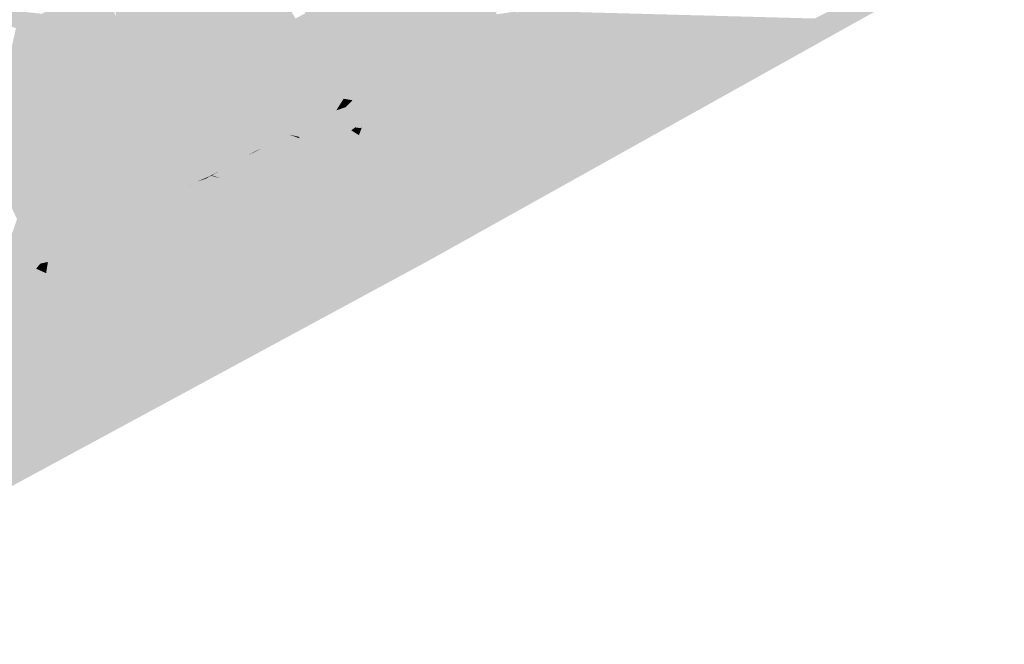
# Model space of a CAD drawing. Header units: metres. Extents: x 164696 to 183842, y 382615 to 387356.
# Tile 305 of 656: x 182620.45 to 182624.67, y 386589.38 to 386592.05. Entities that reach past the tile are written whole.
import ezdxf

# ---------------------------------------------------------------- set-up
doc = ezdxf.new("R2010")
doc.units = ezdxf.units.M
doc.layers.add('C3D-SURFACE_TINSURFACE', color=7, linetype='Continuous')

msp = doc.modelspace()

# ---------------------------------------------------------------- linework, layer by layer
at = {"layer": 'C3D-SURFACE_TINSURFACE', "color": 1, "linetype": 'Continuous', "lineweight": -3, "true_color": 0xe60000}
for points in [[(182625.9391, 386593.1062), (182623.857, 386592.059), (182622.2045, 386591.0235)], [(182620.9256, 386592.2665), (182621.1049, 386591.9623), (182620.9548, 386592.2806)], [(182621.1246, 386591.9732), (182620.9938, 386592.2993), (182620.9548, 386592.2806)], [(182621.1049, 386591.9623), (182621.0828, 386592.0303), (182620.9548, 386592.2806)], [(182621.1246, 386591.9732), (182620.9548, 386592.2806), (182621.0828, 386592.0303)], [(182621.1246, 386591.9732), (182621.2007, 386591.8801), (182620.9938, 386592.2993)], [(182621.3606, 386591.6128), (182620.9938, 386592.2993), (182621.2007, 386591.8801)], [(182621.4781, 386591.6317), (182621.6104, 386592.1003), (182620.9938, 386592.2993)], [(182621.4781, 386591.6317), (182620.9938, 386592.2993), (182621.3606, 386591.6128)], [(182620.8681, 386592.065), (182621.1844, 386591.3469), (182621.2142, 386591.3621)], [(182620.8681, 386592.065), (182621.2142, 386591.3621), (182620.979, 386591.901)], [(182621.4781, 386591.6317), (182621.4603, 386591.49), (182621.6104, 386592.1003)], [(182621.6343, 386592.0595), (182621.6104, 386592.1003), (182621.4603, 386591.49)], [(182622.5782, 386592.0831), (182622.1125, 386591.1978), (182622.6056, 386592.0927)], [(182622.6056, 386592.0927), (182622.1125, 386591.1978), (182622.1632, 386591.0899)], [(182622.5782, 386592.0831), (182622.1837, 386591.4033), (182622.1125, 386591.1978)], [(182622.6056, 386592.0927), (182622.1632, 386591.0899), (182622.2045, 386591.0235)], [(182622.6056, 386592.0927), (182622.2045, 386591.0235), (182623.857, 386592.059)], [(182621.6343, 386592.0595), (182621.4603, 386591.49), (182621.612, 386591.9533)], [(182621.612, 386591.9533), (182621.4603, 386591.49), (182621.4894, 386591.5033)], [(182621.612, 386591.9533), (182621.4894, 386591.5033), (182621.6232, 386591.9781)], [(182621.6232, 386591.9781), (182621.4894, 386591.5033), (182621.6511, 386591.9305)], [(182621.2877, 386591.396), (182620.979, 386591.901), (182621.2142, 386591.3621)], [(182621.653, 386591.9151), (182621.6511, 386591.9305), (182621.4894, 386591.5033)], [(182621.653, 386591.9151), (182621.4894, 386591.5033), (182621.5475, 386591.533)], [(182621.653, 386591.9151), (182621.5475, 386591.533), (182621.6796, 386591.8697)], [(182621.6796, 386591.8697), (182621.5475, 386591.533), (182621.5959, 386591.5577)], [(182621.4781, 386591.6317), (182621.4384, 386591.4779), (182621.4603, 386591.49)], [(182621.8485, 386591.5793), (182621.9061, 386591.5598), (182621.873, 386591.5809)], [(182621.8615, 386591.5518), (182621.9061, 386591.5598), (182621.8485, 386591.5793)], [(182621.8615, 386591.5518), (182621.9251, 386591.5198), (182621.9061, 386591.5598)], [(182621.8903, 386591.5932), (182621.873, 386591.5809), (182621.9061, 386591.5598)], [(182621.8903, 386591.5932), (182621.9061, 386591.5598), (182621.9129, 386591.59)], [(182621.9184, 386591.5934), (182621.9129, 386591.59), (182621.9061, 386591.5598)], [(182621.9184, 386591.5934), (182621.9061, 386591.5598), (182621.9251, 386591.5198)], [(182621.9184, 386591.5934), (182621.9251, 386591.5198), (182621.9344, 386591.5596)], [(182621.9344, 386591.5596), (182621.9251, 386591.5198), (182621.9452, 386591.488)], [(182621.9344, 386591.5596), (182621.9452, 386591.488), (182621.9534, 386591.547)], [(182621.5475, 386591.533), (182621.4894, 386591.5033), (182622.0123, 386591.3853)], [(182621.5959, 386591.5577), (182621.5475, 386591.533), (182621.9788, 386591.4366)], [(182621.5475, 386591.533), (182622.0123, 386591.3853), (182621.9788, 386591.4366)], [(182621.5959, 386591.5577), (182621.9788, 386591.4366), (182621.6522, 386591.5469)], [(182621.648, 386591.5534), (182621.9452, 386591.488), (182621.781, 386591.5489)], [(182621.6522, 386591.5469), (182621.9452, 386591.488), (182621.648, 386591.5534)], [(182621.6522, 386591.5469), (182621.9788, 386591.4366), (182621.9452, 386591.488)], [(182621.7943, 386591.5561), (182621.781, 386591.5489), (182621.9452, 386591.488)], [(182621.7943, 386591.5561), (182621.9251, 386591.5198), (182621.8615, 386591.5518)], [(182621.7943, 386591.5561), (182621.9452, 386591.488), (182621.9251, 386591.5198)], [(182621.9605, 386591.5554), (182621.9534, 386591.547), (182621.9452, 386591.488)], [(182621.9605, 386591.5554), (182621.9452, 386591.488), (182621.9653, 386591.5548)], [(182621.9653, 386591.5548), (182621.9452, 386591.488), (182621.9788, 386591.4366)], [(182621.9653, 386591.5548), (182621.9788, 386591.4366), (182621.992, 386591.514)], [(182622.005, 386591.5259), (182621.9989, 386591.5224), (182621.9788, 386591.4366)], [(182622.005, 386591.5259), (182621.9788, 386591.4366), (182622.0123, 386591.3853)], [(182621.9989, 386591.5224), (182621.992, 386591.514), (182621.9788, 386591.4366)], [(182622.005, 386591.5259), (182622.0123, 386591.3853), (182622.0312, 386591.4858)], [(182621.4384, 386591.4779), (182621.4409, 386591.4789), (182621.4894, 386591.5033)], [(182621.4384, 386591.4779), (182621.4894, 386591.5033), (182621.4603, 386591.49)], [(182621.5119, 386591.454), (182621.4894, 386591.5033), (182621.4409, 386591.4789)], [(182621.5119, 386591.454), (182622.0574, 386591.304), (182621.4894, 386591.5033)], [(182621.4894, 386591.5033), (182622.0574, 386591.304), (182622.0123, 386591.3853)], [(182622.0416, 386591.4866), (182622.0359, 386591.4832), (182622.0123, 386591.3853)], [(182622.0416, 386591.4866), (182622.0123, 386591.3853), (182622.0458, 386591.3339)], [(182622.0312, 386591.4858), (182622.0123, 386591.3853), (182622.0359, 386591.4832)], [(182622.0416, 386591.4866), (182622.0458, 386591.3339), (182622.0683, 386591.4458)], [(182621.5409, 386591.441), (182622.0574, 386591.304), (182621.5119, 386591.454)], [(182621.5409, 386591.441), (182621.7417, 386591.3648), (182622.0758, 386591.2686)], [(182621.5409, 386591.441), (182622.0758, 386591.2686), (182622.0574, 386591.304)], [(182622.0819, 386591.4599), (182622.0758, 386591.4563), (182622.0458, 386591.3339)], [(182622.0819, 386591.4599), (182622.0458, 386591.3339), (182622.0855, 386591.4559)], [(182622.0758, 386591.4563), (182622.0683, 386591.4458), (182622.0458, 386591.3339)], [(182622.1012, 386591.3714), (182622.0855, 386591.4559), (182622.0458, 386591.3339)], [(182621.2877, 386591.396), (182621.2142, 386591.3621), (182621.2658, 386591.3839)], [(182621.4081, 386591.3925), (182621.3845, 386591.3794), (182622.1227, 386591.1689)], [(182621.4081, 386591.3925), (182622.1227, 386591.1689), (182621.6292, 386591.3379)], [(182622.1431, 386591.4061), (182622.0942, 386591.2332), (182622.1125, 386591.1978)], [(182622.1089, 386591.3708), (182622.0942, 386591.2332), (182622.1431, 386591.4061)], [(182622.1644, 386591.4083), (182622.1125, 386591.1978), (182622.1837, 386591.4033)], [(182622.1431, 386591.4061), (182622.1125, 386591.1978), (182622.1644, 386591.4083)], [(182621.1844, 386591.3469), (182621.1873, 386591.3476), (182621.2498, 386591.3738)], [(182621.1844, 386591.3469), (182621.2498, 386591.3738), (182621.2142, 386591.3621)], [(182621.1873, 386591.3476), (182622.2045, 386591.0235), (182621.2498, 386591.3738)], [(182621.1873, 386591.3476), (182621.2425, 386591.3239), (182622.2045, 386591.0235)], [(182621.2658, 386591.3839), (182621.2142, 386591.3621), (182621.2498, 386591.3738)], [(182621.2658, 386591.3839), (182621.2498, 386591.3738), (182621.2728, 386591.3865)], [(182621.2728, 386591.3865), (182621.2498, 386591.3738), (182622.1632, 386591.0899)], [(182621.2498, 386591.3738), (182622.2045, 386591.0235), (182622.1632, 386591.0899)], [(182621.2728, 386591.3865), (182622.1632, 386591.0899), (182621.3131, 386591.3759)], [(182621.3608, 386591.3664), (182621.3131, 386591.3759), (182622.1632, 386591.0899)], [(182621.3845, 386591.3794), (182621.3608, 386591.3664), (182622.1227, 386591.1689)], [(182621.3608, 386591.3664), (182622.1632, 386591.0899), (182622.1227, 386591.1689)], [(182621.6528, 386591.3796), (182621.6932, 386591.3531), (182622.0942, 386591.2332)], [(182621.7417, 386591.3648), (182621.6528, 386591.3796), (182622.0942, 386591.2332)], [(182621.7057, 386591.325), (182622.0942, 386591.2332), (182621.6932, 386591.3531)], [(182621.7417, 386591.3648), (182622.0942, 386591.2332), (182622.0758, 386591.2686)], [(182622.0574, 386591.304), (182622.0458, 386591.3339), (182622.0123, 386591.3853)], [(182622.1012, 386591.3714), (182622.0458, 386591.3339), (182622.0758, 386591.2686)], [(182622.1012, 386591.3714), (182622.0758, 386591.2686), (182622.1089, 386591.3708)], [(182622.1089, 386591.3708), (182622.0758, 386591.2686), (182622.0942, 386591.2332)], [(182621.2425, 386591.3239), (182621.5919, 386591.1978), (182622.2045, 386591.0235)], [(182621.6292, 386591.3379), (182622.1227, 386591.1689), (182621.7057, 386591.325)], [(182621.7057, 386591.325), (182622.1227, 386591.1689), (182622.0942, 386591.2332)], [(182622.0758, 386591.2686), (182622.0458, 386591.3339), (182622.0574, 386591.304)], [(182621.26, 386591.245), (182621.4073, 386591.1924), (182622.2045, 386591.0235)], [(182621.26, 386591.245), (182622.2045, 386591.0235), (182621.4561, 386591.2171)], [(182622.1227, 386591.1689), (182622.1125, 386591.1978), (182622.0942, 386591.2332)], [(182621.3007, 386591.1956), (182621.4172, 386591.1503), (182622.2045, 386591.0235)], [(182621.3007, 386591.1956), (182622.2045, 386591.0235), (182621.4073, 386591.1924)], [(182621.4561, 386591.2171), (182622.2045, 386591.0235), (182621.5919, 386591.1978)], [(182622.1227, 386591.1689), (182622.1632, 386591.0899), (182622.1125, 386591.1978)], [(182621.4172, 386591.1503), (182621.501, 386591.1166), (182622.2045, 386591.0235)], [(182620.8399, 386590.9789), (182622.2045, 386591.0235), (182621.5211, 386591.0959)], [(182621.501, 386591.1166), (182621.5211, 386591.0959), (182622.2045, 386591.0235)], [(182619.1684, 386589.3827), (182622.2045, 386591.0235), (182621.5176, 386590.6681)], [(182620.8399, 386590.9789), (182621.5176, 386590.6681), (182622.2045, 386591.0235)]]:
    msp.add_solid(points, dxfattribs=at)
at = {"layer": 'C3D-SURFACE_TINSURFACE', "color": 11, "linetype": 'Continuous', "lineweight": -3, "true_color": 0xff8585}
for points in [[(182622.2388, 386591.9263), (182622.3874, 386592.5402), (182621.9989, 386592.3203)], [(182622.301, 386591.9633), (182622.3874, 386592.5402), (182622.2388, 386591.9263)], [(182622.301, 386591.9633), (182622.4408, 386592.4534), (182622.3874, 386592.5402)], [(182622.301, 386591.9633), (182622.4604, 386592.4126), (182622.4408, 386592.4534)], [(182622.301, 386591.9633), (182622.4801, 386592.3717), (182622.4604, 386592.4126)], [(182622.3971, 386592.0201), (182622.4801, 386592.3717), (182622.301, 386591.9633)], [(182622.3971, 386592.0201), (182622.503, 386592.322), (182622.4801, 386592.3717)], [(182622.2388, 386591.9263), (182621.9989, 386592.3203), (182621.6733, 386592.0829)], [(182622.3971, 386592.0201), (182622.5095, 386592.3098), (182622.503, 386592.322)], [(182622.3971, 386592.0201), (182622.5125, 386592.2895), (182622.5095, 386592.3098)], [(182622.3971, 386592.0201), (182622.4933, 386592.0768), (182622.5153, 386592.2908)], [(182622.3971, 386592.0201), (182622.5153, 386592.2908), (182622.5125, 386592.2895)], [(182620.8768, 386592.2431), (182620.8379, 386592.2243), (182621.3024, 386591.4028)], [(182620.8768, 386592.2431), (182621.3287, 386591.4174), (182620.9158, 386592.2618)], [(182620.8768, 386592.2431), (182621.3024, 386591.4028), (182621.3287, 386591.4174)], [(182621.355, 386591.4319), (182620.9256, 386592.2665), (182620.9158, 386592.2618)], [(182621.355, 386591.4319), (182620.9158, 386592.2618), (182621.3287, 386591.4174)], [(182621.355, 386591.4319), (182621.1049, 386591.9623), (182620.9256, 386592.2665)], [(182620.7599, 386592.1868), (182621.1784, 386591.3439), (182620.7989, 386592.2055)], [(182621.1784, 386591.3439), (182620.8681, 386592.065), (182620.7989, 386592.2055)], [(182620.8379, 386592.2243), (182620.8681, 386592.065), (182620.979, 386591.901)], [(182620.8379, 386592.2243), (182620.979, 386591.901), (182621.2877, 386591.396)], [(182620.8379, 386592.2243), (182621.2877, 386591.396), (182621.3024, 386591.4028)], [(182621.1069, 386591.3075), (182620.7599, 386592.1868), (182620.6587, 386592.1403)], [(182621.1426, 386591.3257), (182620.7599, 386592.1868), (182621.1069, 386591.3075)], [(182621.1426, 386591.3257), (182621.1784, 386591.3439), (182620.7599, 386592.1868)], [(182620.549, 386592.0792), (182619.9378, 386592.1426), (182620.4941, 386592.0486)], [(182620.4941, 386592.0486), (182619.9378, 386592.1426), (182620.466, 386592.033)], [(182619.9378, 386592.1426), (182620.4379, 386592.0184), (182620.466, 386592.033)], [(182620.6038, 386592.1097), (182620.549, 386592.0792), (182621.0353, 386591.2712)], [(182620.6038, 386592.1097), (182621.0711, 386591.2894), (182620.6587, 386592.1403)], [(182620.6038, 386592.1097), (182621.0353, 386591.2712), (182621.0711, 386591.2894)], [(182621.1069, 386591.3075), (182620.6587, 386592.1403), (182621.0711, 386591.2894)], [(182620.9449, 386591.2265), (182620.549, 386592.0792), (182620.4941, 386592.0486)], [(182620.9449, 386591.2265), (182620.9995, 386591.253), (182620.549, 386592.0792)], [(182620.549, 386592.0792), (182620.9995, 386591.253), (182621.0353, 386591.2712)], [(182621.1784, 386591.3439), (182621.1844, 386591.3469), (182620.8681, 386592.065)], [(182622.2108, 386591.91), (182621.6748, 386592.08), (182621.6343, 386592.0595)], [(182622.2388, 386591.9263), (182621.6733, 386592.0829), (182621.6748, 386592.08)], [(182622.2388, 386591.9263), (182621.6748, 386592.08), (182622.2108, 386591.91)], [(182622.3971, 386592.0201), (182622.1837, 386591.4033), (182622.5782, 386592.0831)], [(182622.3971, 386592.0201), (182622.5782, 386592.0831), (182622.59, 386592.0905)], [(182622.3971, 386592.0201), (182622.59, 386592.0905), (182622.4933, 386592.0768)], [(182620.3039, 386591.4114), (182620.3231, 386591.3811), (182620.466, 386592.033)], [(182620.3039, 386591.4114), (182620.466, 386592.033), (182620.4379, 386592.0184)], [(182620.3231, 386591.3811), (182620.9449, 386591.2265), (182620.4941, 386592.0486)], [(182620.3231, 386591.3811), (182620.4941, 386592.0486), (182620.466, 386592.033)], [(182621.3814, 386591.4464), (182621.0828, 386592.0303), (182621.1049, 386591.9623)], [(182621.3814, 386591.4464), (182621.1246, 386591.9732), (182621.0828, 386592.0303)], [(182621.6423, 386592.0459), (182621.6343, 386592.0595), (182621.612, 386591.9533)], [(182621.6423, 386592.0459), (182621.612, 386591.9533), (182621.6232, 386591.9781)], [(182621.6741, 386591.9915), (182621.6423, 386592.0459), (182621.6232, 386591.9781)], [(182622.2108, 386591.91), (182621.6343, 386592.0595), (182621.6423, 386592.0459)], [(182622.1548, 386591.8774), (182621.6423, 386592.0459), (182621.6741, 386591.9915)], [(182622.1548, 386591.8774), (182622.1828, 386591.8937), (182621.6423, 386592.0459)], [(182622.1828, 386591.8937), (182622.2108, 386591.91), (182621.6423, 386592.0459)], [(182621.6741, 386591.9915), (182621.6232, 386591.9781), (182621.6511, 386591.9305)], [(182621.6741, 386591.9915), (182621.6511, 386591.9305), (182621.653, 386591.9151)], [(182621.706, 386591.937), (182621.6741, 386591.9915), (182621.653, 386591.9151)], [(182622.0989, 386591.8448), (182621.6741, 386591.9915), (182621.706, 386591.937)], [(182622.1269, 386591.8611), (182621.6741, 386591.9915), (182622.0989, 386591.8448)], [(182622.1269, 386591.8611), (182622.1548, 386591.8774), (182621.6741, 386591.9915)], [(182622.3971, 386592.0201), (182622.301, 386591.9633), (182622.1644, 386591.4083)], [(182622.3971, 386592.0201), (182622.1644, 386591.4083), (182622.1837, 386591.4033)], [(182621.3814, 386591.4464), (182621.1049, 386591.9623), (182621.355, 386591.4319)], [(182621.3814, 386591.4464), (182621.4077, 386591.4609), (182621.1246, 386591.9732)], [(182621.4077, 386591.4609), (182621.2007, 386591.8801), (182621.1246, 386591.9732)], [(182622.301, 386591.9633), (182622.2388, 386591.9263), (182622.1012, 386591.3714)], [(182622.301, 386591.9633), (182622.1012, 386591.3714), (182622.1089, 386591.3708)], [(182622.301, 386591.9633), (182622.1089, 386591.3708), (182622.1431, 386591.4061)], [(182622.301, 386591.9633), (182622.1431, 386591.4061), (182622.1644, 386591.4083)], [(182621.6056, 386591.5627), (182621.706, 386591.937), (182621.6796, 386591.8697)], [(182621.7335, 386591.892), (182621.706, 386591.937), (182621.6056, 386591.5627)], [(182621.706, 386591.937), (182621.653, 386591.9151), (182621.6796, 386591.8697)], [(182622.0709, 386591.8285), (182621.706, 386591.937), (182621.7335, 386591.892)], [(182622.0709, 386591.8285), (182622.0989, 386591.8448), (182621.706, 386591.937)], [(182622.2388, 386591.9263), (182622.2108, 386591.91), (182622.0819, 386591.4599)], [(182622.2388, 386591.9263), (182622.0819, 386591.4599), (182622.0855, 386591.4559)], [(182622.1828, 386591.8937), (182622.0819, 386591.4599), (182622.2108, 386591.91)], [(182622.2388, 386591.9263), (182622.0855, 386591.4559), (182622.1012, 386591.3714)], [(182621.4077, 386591.4609), (182621.3606, 386591.6128), (182621.2007, 386591.8801)], [(182621.6056, 386591.5627), (182621.6796, 386591.8697), (182621.5959, 386591.5577)], [(182621.6636, 386591.5924), (182621.7335, 386591.892), (182621.6056, 386591.5627)], [(182621.6636, 386591.5924), (182621.7513, 386591.8626), (182621.7335, 386591.892)], [(182621.7691, 386591.8333), (182621.7513, 386591.8626), (182621.6636, 386591.5924)], [(182622.0429, 386591.8122), (182621.7335, 386591.892), (182621.7513, 386591.8626)], [(182622.0429, 386591.8122), (182622.0709, 386591.8285), (182621.7335, 386591.892)], [(182622.015, 386591.7959), (182621.7513, 386591.8626), (182621.7691, 386591.8333)], [(182622.0429, 386591.8122), (182621.7513, 386591.8626), (182622.015, 386591.7959)], [(182622.1269, 386591.8611), (182622.0989, 386591.8448), (182622.0312, 386591.4858)], [(182622.1269, 386591.8611), (182622.0312, 386591.4858), (182622.0359, 386591.4832)], [(182622.1269, 386591.8611), (182622.0359, 386591.4832), (182622.0416, 386591.4866)], [(182622.1269, 386591.8611), (182622.0416, 386591.4866), (182622.1548, 386591.8774)], [(182622.1548, 386591.8774), (182622.0416, 386591.4866), (182622.0683, 386591.4458)], [(182622.1548, 386591.8774), (182622.0683, 386591.4458), (182622.0758, 386591.4563)], [(182622.1548, 386591.8774), (182622.0758, 386591.4563), (182622.1828, 386591.8937)], [(182622.1828, 386591.8937), (182622.0758, 386591.4563), (182622.0819, 386591.4599)], [(182621.7217, 386591.6221), (182621.7691, 386591.8333), (182621.6636, 386591.5924)], [(182621.7217, 386591.6221), (182621.7869, 386591.8039), (182621.7691, 386591.8333)], [(182621.9849, 386591.7744), (182621.7691, 386591.8333), (182621.7869, 386591.8039)], [(182621.9849, 386591.7744), (182622.015, 386591.7959), (182621.7691, 386591.8333)], [(182622.0429, 386591.8122), (182622.015, 386591.7959), (182621.9605, 386591.5554)], [(182622.0429, 386591.8122), (182621.9605, 386591.5554), (182621.9653, 386591.5548)], [(182622.0429, 386591.8122), (182621.9653, 386591.5548), (182621.992, 386591.514)], [(182622.0429, 386591.8122), (182621.992, 386591.514), (182621.9989, 386591.5224)], [(182622.0429, 386591.8122), (182621.9989, 386591.5224), (182622.0709, 386591.8285)], [(182622.0709, 386591.8285), (182621.9989, 386591.5224), (182622.005, 386591.5259)], [(182622.0709, 386591.8285), (182622.005, 386591.5259), (182622.0989, 386591.8448)], [(182622.0989, 386591.8448), (182622.005, 386591.5259), (182622.0312, 386591.4858)], [(182621.8046, 386591.7746), (182621.7869, 386591.8039), (182621.7217, 386591.6221)], [(182621.7738, 386591.6441), (182621.8046, 386591.7746), (182621.7217, 386591.6221)], [(182621.7738, 386591.6441), (182621.8224, 386591.7452), (182621.8046, 386591.7746)], [(182621.9497, 386591.7527), (182621.7869, 386591.8039), (182621.8046, 386591.7746)], [(182621.9497, 386591.7527), (182621.9849, 386591.7744), (182621.7869, 386591.8039)], [(182621.9145, 386591.731), (182621.8046, 386591.7746), (182621.8224, 386591.7452)], [(182621.9145, 386591.731), (182621.9497, 386591.7527), (182621.8046, 386591.7746)], [(182621.9497, 386591.7527), (182621.9184, 386591.5934), (182621.9849, 386591.7744)], [(182621.9849, 386591.7744), (182621.9184, 386591.5934), (182621.9344, 386591.5596)], [(182621.9849, 386591.7744), (182621.9344, 386591.5596), (182621.9534, 386591.547)], [(182621.9849, 386591.7744), (182621.9534, 386591.547), (182621.9605, 386591.5554)], [(182621.9849, 386591.7744), (182621.9605, 386591.5554), (182622.015, 386591.7959)], [(182621.809, 386591.6658), (182621.8224, 386591.7452), (182621.7738, 386591.6441)], [(182621.809, 386591.6658), (182621.8402, 386591.7159), (182621.8224, 386591.7452)], [(182621.8793, 386591.7093), (182621.8224, 386591.7452), (182621.8402, 386591.7159)], [(182621.9145, 386591.731), (182621.8224, 386591.7452), (182621.8793, 386591.7093)], [(182621.9145, 386591.731), (182621.8793, 386591.7093), (182621.8682, 386591.6399)], [(182621.9145, 386591.731), (182621.8682, 386591.6399), (182621.8872, 386591.5998)], [(182621.9145, 386591.731), (182621.8872, 386591.5998), (182621.9497, 386591.7527)], [(182621.9497, 386591.7527), (182621.8872, 386591.5998), (182621.8903, 386591.5932)], [(182621.9497, 386591.7527), (182621.8903, 386591.5932), (182621.9129, 386591.59)], [(182621.9497, 386591.7527), (182621.9129, 386591.59), (182621.9184, 386591.5934)], [(182621.809, 386591.6658), (182621.8442, 386591.6875), (182621.8402, 386591.7159)], [(182621.809, 386591.6658), (182621.8492, 386591.6799), (182621.8442, 386591.6875)], [(182621.8793, 386591.7093), (182621.8402, 386591.7159), (182621.8442, 386591.6875)], [(182621.8793, 386591.7093), (182621.8442, 386591.6875), (182621.8492, 386591.6799)], [(182621.8793, 386591.7093), (182621.8492, 386591.6799), (182621.8682, 386591.6399)], [(182621.7738, 386591.6441), (182621.7217, 386591.6221), (182621.8485, 386591.5793)], [(182621.809, 386591.6658), (182621.7738, 386591.6441), (182621.8682, 386591.6399)], [(182621.7738, 386591.6441), (182621.8485, 386591.5793), (182621.873, 386591.5809)], [(182621.7738, 386591.6441), (182621.8872, 386591.5998), (182621.8682, 386591.6399)], [(182621.7738, 386591.6441), (182621.873, 386591.5809), (182621.8903, 386591.5932)], [(182621.7738, 386591.6441), (182621.8903, 386591.5932), (182621.8872, 386591.5998)], [(182621.809, 386591.6658), (182621.8682, 386591.6399), (182621.8492, 386591.6799)], [(182621.434, 386591.4755), (182621.4781, 386591.6317), (182621.3606, 386591.6128)], [(182621.4077, 386591.4609), (182621.434, 386591.4755), (182621.3606, 386591.6128)], [(182621.434, 386591.4755), (182621.4384, 386591.4779), (182621.4781, 386591.6317)], [(182621.7217, 386591.6221), (182621.6636, 386591.5924), (182621.7943, 386591.5561)], [(182621.7217, 386591.6221), (182621.7943, 386591.5561), (182621.8615, 386591.5518)], [(182621.7217, 386591.6221), (182621.8615, 386591.5518), (182621.8485, 386591.5793)], [(182621.6056, 386591.5627), (182621.5959, 386591.5577), (182621.6522, 386591.5469)], [(182621.6636, 386591.5924), (182621.6056, 386591.5627), (182621.648, 386591.5534)], [(182621.6056, 386591.5627), (182621.6522, 386591.5469), (182621.648, 386591.5534)], [(182621.6636, 386591.5924), (182621.648, 386591.5534), (182621.781, 386591.5489)], [(182621.6636, 386591.5924), (182621.781, 386591.5489), (182621.7943, 386591.5561)], [(182621.4077, 386591.4609), (182621.5409, 386591.441), (182621.434, 386591.4755)], [(182621.434, 386591.4755), (182621.4409, 386591.4789), (182621.4384, 386591.4779)], [(182621.434, 386591.4755), (182621.5119, 386591.454), (182621.4409, 386591.4789)], [(182621.434, 386591.4755), (182621.5409, 386591.441), (182621.5119, 386591.454)], [(182621.355, 386591.4319), (182621.3287, 386591.4174), (182621.4081, 386591.3925)], [(182621.3814, 386591.4464), (182621.355, 386591.4319), (182621.6292, 386591.3379)], [(182621.355, 386591.4319), (182621.4081, 386591.3925), (182621.6292, 386591.3379)], [(182621.3814, 386591.4464), (182621.6528, 386591.3796), (182621.4077, 386591.4609)], [(182621.3814, 386591.4464), (182621.6292, 386591.3379), (182621.7057, 386591.325)], [(182621.3814, 386591.4464), (182621.6932, 386591.3531), (182621.6528, 386591.3796)], [(182621.3814, 386591.4464), (182621.7057, 386591.325), (182621.6932, 386591.3531)], [(182621.4077, 386591.4609), (182621.7417, 386591.3648), (182621.5409, 386591.441)], [(182621.4077, 386591.4609), (182621.6528, 386591.3796), (182621.7417, 386591.3648)], [(182621.2761, 386591.3883), (182621.2877, 386591.396), (182621.2658, 386591.3839)], [(182621.2761, 386591.3883), (182621.3024, 386591.4028), (182621.2877, 386591.396)], [(182621.2761, 386591.3883), (182621.3845, 386591.3794), (182621.3024, 386591.4028)], [(182621.3024, 386591.4028), (182621.4081, 386591.3925), (182621.3287, 386591.4174)], [(182621.3024, 386591.4028), (182621.3845, 386591.3794), (182621.4081, 386591.3925)], [(182620.3231, 386591.3811), (182620.3422, 386591.3509), (182620.9449, 386591.2265)], [(182620.3422, 386591.3509), (182620.3614, 386591.3207), (182620.8913, 386591.1974)], [(182620.3422, 386591.3509), (182620.8913, 386591.1974), (182620.9449, 386591.2265)], [(182621.1784, 386591.3439), (182621.1873, 386591.3476), (182621.1844, 386591.3469)], [(182621.1784, 386591.3439), (182621.2425, 386591.3239), (182621.1873, 386591.3476)], [(182621.2761, 386591.3883), (182621.2658, 386591.3839), (182621.2728, 386591.3865)], [(182621.2761, 386591.3883), (182621.2728, 386591.3865), (182621.3131, 386591.3759)], [(182621.2761, 386591.3883), (182621.3608, 386591.3664), (182621.3845, 386591.3794)], [(182621.2761, 386591.3883), (182621.3131, 386591.3759), (182621.3608, 386591.3664)], [(182620.3614, 386591.3207), (182620.4179, 386591.2535), (182620.8913, 386591.1974)], [(182621.1069, 386591.3075), (182621.0711, 386591.2894), (182621.26, 386591.245)], [(182621.1426, 386591.3257), (182621.1069, 386591.3075), (182621.4561, 386591.2171)], [(182621.1069, 386591.3075), (182621.26, 386591.245), (182621.4561, 386591.2171)], [(182621.1426, 386591.3257), (182621.2425, 386591.3239), (182621.1784, 386591.3439)], [(182621.1426, 386591.3257), (182621.4561, 386591.2171), (182621.5919, 386591.1978)], [(182621.1426, 386591.3257), (182621.5919, 386591.1978), (182621.2425, 386591.3239)], [(182621.0353, 386591.2712), (182620.9995, 386591.253), (182621.3007, 386591.1956)], [(182621.0353, 386591.2712), (182621.26, 386591.245), (182621.0711, 386591.2894)], [(182621.0353, 386591.2712), (182621.3007, 386591.1956), (182621.4073, 386591.1924)], [(182621.0353, 386591.2712), (182621.4073, 386591.1924), (182621.26, 386591.245)], [(182620.7841, 386591.1392), (182620.4179, 386591.2535), (182620.4302, 386591.2271)], [(182620.7841, 386591.1392), (182620.8377, 386591.1683), (182620.4179, 386591.2535)], [(182620.8377, 386591.1683), (182620.8913, 386591.1974), (182620.4179, 386591.2535)], [(182620.7305, 386591.1102), (182620.4302, 386591.2271), (182620.4425, 386591.2007)], [(182620.7305, 386591.1102), (182620.7841, 386591.1392), (182620.4302, 386591.2271)], [(182620.8913, 386591.1974), (182621.4172, 386591.1503), (182620.9449, 386591.2265)], [(182620.9449, 386591.2265), (182621.3007, 386591.1956), (182620.9995, 386591.253)], [(182620.9449, 386591.2265), (182621.4172, 386591.1503), (182621.3007, 386591.1956)], [(182620.3377, 386590.9002), (182620.4548, 386591.1743), (182620.4425, 386591.2007)], [(182620.7305, 386591.1102), (182620.4425, 386591.2007), (182620.4548, 386591.1743)], [(182620.8377, 386591.1683), (182621.501, 386591.1166), (182620.8913, 386591.1974)], [(182620.8913, 386591.1974), (182621.501, 386591.1166), (182621.4172, 386591.1503)], [(182620.3377, 386590.9002), (182620.4736, 386591.1077), (182620.4548, 386591.1743)], [(182620.6505, 386591.0625), (182620.4548, 386591.1743), (182620.4736, 386591.1077)], [(182620.6505, 386591.0625), (182620.6757, 386591.0772), (182620.4548, 386591.1743)], [(182620.6757, 386591.0772), (182620.7009, 386591.0919), (182620.4548, 386591.1743)], [(182620.7009, 386591.0919), (182620.7305, 386591.1102), (182620.4548, 386591.1743)], [(182620.7841, 386591.1392), (182620.567, 386590.9699), (182620.8377, 386591.1683)], [(182620.8377, 386591.1683), (182620.567, 386590.9699), (182620.8399, 386590.9789)], [(182620.7305, 386591.1102), (182620.567, 386590.9699), (182620.7841, 386591.1392)], [(182620.8377, 386591.1683), (182621.5211, 386591.0959), (182621.501, 386591.1166)], [(182620.8377, 386591.1683), (182620.8399, 386590.9789), (182621.5211, 386591.0959)], [(182620.4081, 386590.9346), (182620.4736, 386591.1077), (182620.3377, 386590.9002)], [(182620.4081, 386590.9346), (182620.4739, 386590.9594), (182620.4736, 386591.1077)], [(182620.4739, 386590.9594), (182620.4991, 386590.9741), (182620.4736, 386591.1077)], [(182620.4991, 386590.9741), (182620.5243, 386590.9888), (182620.4736, 386591.1077)], [(182620.5243, 386590.9888), (182620.5414, 386591.0102), (182620.4736, 386591.1077)], [(182620.5748, 386591.0183), (182620.4736, 386591.1077), (182620.5414, 386591.0102)], [(182620.5748, 386591.0183), (182620.6, 386591.033), (182620.4736, 386591.1077)], [(182620.6, 386591.033), (182620.6252, 386591.0478), (182620.4736, 386591.1077)], [(182620.6252, 386591.0478), (182620.6505, 386591.0625), (182620.4736, 386591.1077)], [(182620.7009, 386591.0919), (182620.567, 386590.9699), (182620.7305, 386591.1102)], [(182620.6757, 386591.0772), (182620.567, 386590.9699), (182620.7009, 386591.0919)], [(182620.6505, 386591.0625), (182620.567, 386590.9699), (182620.6757, 386591.0772)], [(182620.6252, 386591.0478), (182620.567, 386590.9699), (182620.6505, 386591.0625)], [(182620.5243, 386590.9888), (182620.5499, 386590.9968), (182620.5414, 386591.0102)], [(182620.5496, 386591.0036), (182620.5748, 386591.0183), (182620.5414, 386591.0102)], [(182620.5496, 386591.0036), (182620.5414, 386591.0102), (182620.5499, 386590.9968)], [(182620.5496, 386591.0036), (182620.5499, 386590.9968), (182620.5748, 386591.0183)], [(182620.5748, 386591.0183), (182620.5499, 386590.9968), (182620.5584, 386590.9834)], [(182620.5748, 386591.0183), (182620.5584, 386590.9834), (182620.567, 386590.9699)], [(182620.6, 386591.033), (182620.567, 386590.9699), (182620.6252, 386591.0478)], [(182620.5748, 386591.0183), (182620.567, 386590.9699), (182620.6, 386591.033)], [(182620.069, 386589.9847), (182620.567, 386590.9699), (182620.3377, 386590.9002)], [(182620.069, 386589.9847), (182620.098, 386589.9337), (182620.567, 386590.9699)], [(182620.098, 386589.9337), (182621.5176, 386590.6681), (182620.8399, 386590.9789)], [(182620.098, 386589.9337), (182620.8399, 386590.9789), (182620.567, 386590.9699)], [(182620.4081, 386590.9346), (182620.3377, 386590.9002), (182620.567, 386590.9699)], [(182620.4081, 386590.9346), (182620.567, 386590.9699), (182620.4739, 386590.9594)], [(182620.4739, 386590.9594), (182620.567, 386590.9699), (182620.4991, 386590.9741)], [(182620.4991, 386590.9741), (182620.567, 386590.9699), (182620.5243, 386590.9888)], [(182620.5243, 386590.9888), (182620.5584, 386590.9834), (182620.5499, 386590.9968)], [(182620.5243, 386590.9888), (182620.567, 386590.9699), (182620.5584, 386590.9834)], [(182620.098, 386589.9337), (182619.1684, 386589.3827), (182621.5176, 386590.6681)]]:
    msp.add_solid(points, dxfattribs=at)

doc.saveas('drawing.dxf')
